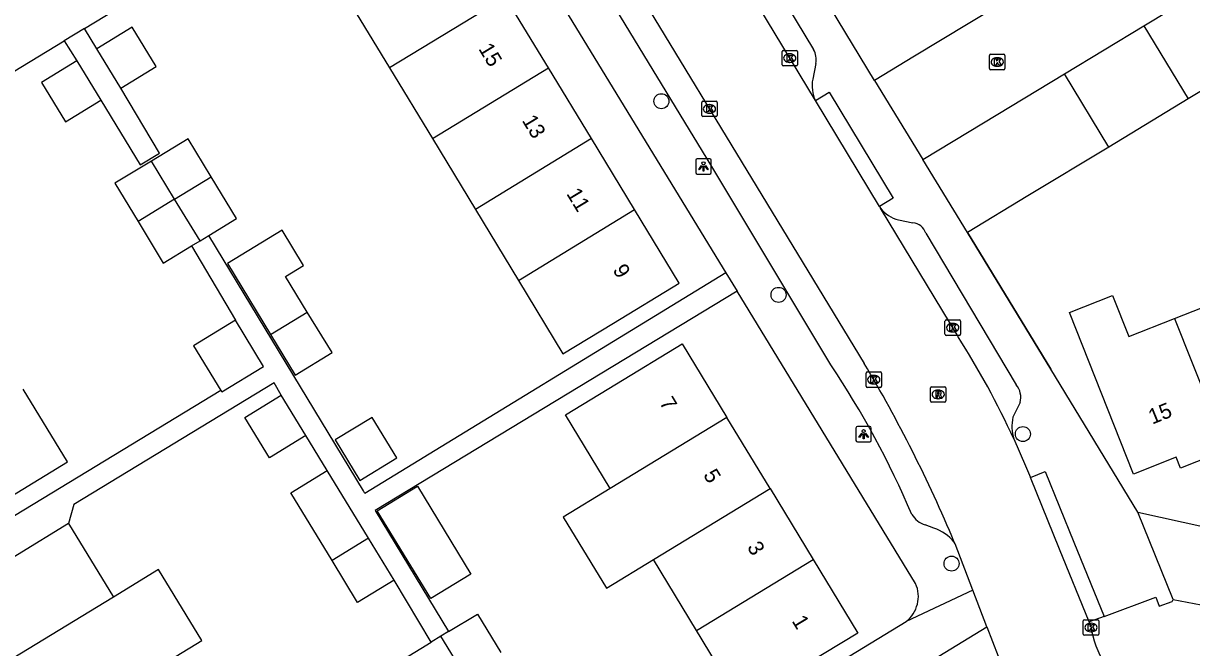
# Model space of a CAD drawing. Extents: x 157767 to 159171, y 387842 to 389425.
# Drawn here: x 158330.3 to 158406.4, y 388345 to 388385.6 of the extents above; entities that cross this region are included whole.
import ezdxf

# ---------------------------------------------------------------- set-up
doc = ezdxf.new("R2010")
doc.units = 0
for name, color, linetype in [('IMGEO_Boom', 7, 'Continuous'), ('IMGEO_Fietspad_open', 7, 'Continuous'), ('IMGEO_Kolk', 7, 'Continuous'), ('IMGEO_Lichtpunt', 7, 'Continuous'), ('IMGEO_Muur', 7, 'Continuous'), ('IMGEO_Pand', 7, 'Continuous'), ('IMGEO_Pand_nummerreeks', 7, 'Continuous'), ('IMGEO_Rijbaan_lokaal_open', 7, 'Continuous'), ('IMGEO_Rioolput', 7, 'Continuous'), ('IMGEO_Voetpad_open', 7, 'Continuous')]:
    doc.layers.add(name, color=color, linetype=linetype)

msp = doc.modelspace()

# ---------------------------------------------------------------- linework, layer by layer
at = {"layer": 'IMGEO_Boom'}
for centre in [(158371.854, 388380.514), (158379.476, 388367.91), (158395.373, 388358.851), (158390.732, 388350.421)]:
    msp.add_circle(centre, 0.489, dxfattribs=at)
at = {"layer": 'IMGEO_Fietspad_open'}
msp.add_lwpolyline([(158339.745, 388313.717), (158393.034, 388346.31)], dxfattribs=at)
at = {"layer": 'IMGEO_Kolk'}
for p, q in [((158379.708, 388382.889), (158379.708, 388383.741)), ((158379.783, 388383.815), (158380.635, 388383.815)), ((158380.196, 388383.595), (158380.221, 388383.595)), ((158380.709, 388383.741), (158380.709, 388382.889)), ((158393.209, 388382.637), (158393.209, 388383.489)), ((158393.284, 388383.563), (158394.136, 388383.563)), ((158393.697, 388383.343), (158393.722, 388383.343)), ((158394.21, 388383.489), (158394.21, 388382.637)), ((158380.635, 388382.815), (158379.783, 388382.815)), ((158380.219, 388383.035), (158380.194, 388383.035)), ((158394.136, 388382.563), (158393.284, 388382.563)), ((158393.72, 388382.783), (158393.695, 388382.783)), ((158374.482, 388379.586), (158374.482, 388380.438)), ((158374.557, 388380.512), (158375.409, 388380.512)), ((158374.97, 388380.292), (158374.995, 388380.292)), ((158375.483, 388380.438), (158375.483, 388379.586)), ((158375.409, 388379.512), (158374.557, 388379.512)), ((158374.993, 388379.732), (158374.968, 388379.732)), ((158390.307, 388365.349), (158390.307, 388366.201)), ((158390.382, 388366.275), (158391.234, 388366.275)), ((158390.795, 388366.055), (158390.82, 388366.055)), ((158391.308, 388366.201), (158391.308, 388365.349)), ((158391.234, 388365.275), (158390.382, 388365.275)), ((158390.818, 388365.495), (158390.793, 388365.495)), ((158385.17, 388361.965), (158385.17, 388362.817)), ((158385.245, 388362.891), (158386.097, 388362.891)), ((158385.658, 388362.671), (158385.683, 388362.671)), ((158386.171, 388362.817), (158386.171, 388361.965)), ((158386.097, 388361.891), (158385.245, 388361.891)), ((158385.681, 388362.111), (158385.656, 388362.111)), ((158399.305, 388345.837), (158399.305, 388346.689)), ((158399.38, 388346.763), (158400.232, 388346.763)), ((158400.306, 388346.689), (158400.306, 388345.837)), ((158399.816, 388345.983), (158399.791, 388345.983)), ((158399.793, 388346.543), (158399.818, 388346.543)), ((158400.232, 388345.763), (158399.38, 388345.763))]:
    msp.add_line(p, q, dxfattribs=at)
for points in [[(158379.708, 388382.889), (158379.708, 388383.741)], [(158379.783, 388383.815), (158380.635, 388383.815)], [(158380.029, 388383.515), (158380.152, 388383.515), (158380.152, 388383.364), (158380.282, 388383.515), (158380.446, 388383.515), (158380.3, 388383.364), (158380.453, 388383.115), (158380.301, 388383.115), (158380.216, 388383.279), (158380.152, 388383.212), (158380.152, 388383.115), (158380.029, 388383.115), (158380.029, 388383.515)], [(158380.709, 388383.741), (158380.709, 388382.889)], [(158393.209, 388382.637), (158393.209, 388383.489)], [(158393.284, 388383.563), (158394.136, 388383.563)], [(158393.53, 388383.263), (158393.653, 388383.263), (158393.653, 388383.112), (158393.783, 388383.263), (158393.947, 388383.263), (158393.801, 388383.112), (158393.954, 388382.863), (158393.802, 388382.863), (158393.717, 388383.027), (158393.653, 388382.96), (158393.653, 388382.863), (158393.53, 388382.863), (158393.53, 388383.263)], [(158394.21, 388383.489), (158394.21, 388382.637)], [(158380.635, 388382.815), (158379.783, 388382.815)], [(158394.136, 388382.563), (158393.284, 388382.563)], [(158374.482, 388379.586), (158374.482, 388380.438)], [(158374.557, 388380.512), (158375.409, 388380.512)], [(158374.803, 388380.212), (158374.926, 388380.212), (158374.926, 388380.061), (158375.056, 388380.212), (158375.22, 388380.212), (158375.074, 388380.061), (158375.227, 388379.812), (158375.075, 388379.812), (158374.99, 388379.976), (158374.926, 388379.909), (158374.926, 388379.812), (158374.803, 388379.812), (158374.803, 388380.212)], [(158375.483, 388380.438), (158375.483, 388379.586)], [(158375.409, 388379.512), (158374.557, 388379.512)], [(158390.307, 388365.349), (158390.307, 388366.201)], [(158390.382, 388366.275), (158391.234, 388366.275)], [(158390.628, 388365.975), (158390.751, 388365.975), (158390.751, 388365.824), (158390.881, 388365.975), (158391.045, 388365.975), (158390.899, 388365.824), (158391.052, 388365.575), (158390.9, 388365.575), (158390.815, 388365.739), (158390.751, 388365.672), (158390.751, 388365.575), (158390.628, 388365.575), (158390.628, 388365.975)], [(158391.308, 388366.201), (158391.308, 388365.349)], [(158391.234, 388365.275), (158390.382, 388365.275)], [(158385.17, 388361.965), (158385.17, 388362.817)], [(158385.245, 388362.891), (158386.097, 388362.891)], [(158385.491, 388362.591), (158385.614, 388362.591), (158385.614, 388362.44), (158385.744, 388362.591), (158385.908, 388362.591), (158385.762, 388362.44), (158385.915, 388362.191), (158385.763, 388362.191), (158385.678, 388362.355), (158385.614, 388362.288), (158385.614, 388362.191), (158385.491, 388362.191), (158385.491, 388362.591)], [(158386.171, 388362.817), (158386.171, 388361.965)], [(158386.097, 388361.891), (158385.245, 388361.891)], [(158399.305, 388345.837), (158399.305, 388346.689)], [(158399.38, 388346.763), (158400.232, 388346.763)], [(158400.306, 388346.689), (158400.306, 388345.837)], [(158399.626, 388346.463), (158399.749, 388346.463), (158399.749, 388346.312), (158399.879, 388346.463), (158400.043, 388346.463), (158399.897, 388346.312), (158400.05, 388346.063), (158399.898, 388346.063), (158399.813, 388346.227), (158399.749, 388346.16), (158399.749, 388346.063), (158399.626, 388346.063), (158399.626, 388346.463)], [(158400.232, 388345.763), (158399.38, 388345.763)]]:
    msp.add_lwpolyline(points, dxfattribs=at)
for centre, start, end in [((158379.785, 388383.739), 91.55205, 178.44795), ((158379.785, 388383.739), 91.55205, 178.44795), ((158380.633, 388383.739), 1.55205, 88.44795), ((158380.633, 388383.739), 1.55205, 88.44795), ((158393.286, 388383.487), 91.55205, 178.44795), ((158393.286, 388383.487), 91.55205, 178.44795), ((158394.134, 388383.487), 1.55205, 88.44795), ((158394.134, 388383.487), 1.55205, 88.44795), ((158379.785, 388382.891), 181.55205, 268.44795), ((158379.785, 388382.891), 181.55205, 268.44795), ((158380.633, 388382.891), 271.55205, 358.44795), ((158380.633, 388382.891), 271.55205, 358.44795), ((158393.286, 388382.639), 181.55205, 268.44795), ((158393.286, 388382.639), 181.55205, 268.44795), ((158394.134, 388382.639), 271.55205, 358.44795), ((158394.134, 388382.639), 271.55205, 358.44795), ((158374.559, 388380.436), 91.55205, 178.44795), ((158374.559, 388380.436), 91.55205, 178.44795), ((158375.407, 388380.436), 1.55205, 88.44795), ((158375.407, 388380.436), 1.55205, 88.44795), ((158374.559, 388379.588), 181.55205, 268.44795), ((158374.559, 388379.588), 181.55205, 268.44795), ((158375.407, 388379.588), 271.55205, 358.44795), ((158375.407, 388379.588), 271.55205, 358.44795), ((158390.384, 388366.199), 91.55205, 178.44795), ((158390.384, 388366.199), 91.55205, 178.44795), ((158391.232, 388366.199), 1.55205, 88.44795), ((158391.232, 388366.199), 1.55205, 88.44795), ((158390.384, 388365.351), 181.55205, 268.44795), ((158390.384, 388365.351), 181.55205, 268.44795), ((158391.232, 388365.351), 271.55205, 358.44795), ((158391.232, 388365.351), 271.55205, 358.44795), ((158385.247, 388362.815), 91.55205, 178.44795), ((158385.247, 388362.815), 91.55205, 178.44795), ((158386.095, 388362.815), 1.55205, 88.44795), ((158386.095, 388362.815), 1.55205, 88.44795), ((158385.247, 388361.967), 181.55205, 268.44795), ((158385.247, 388361.967), 181.55205, 268.44795), ((158386.095, 388361.967), 271.55205, 358.44795), ((158386.095, 388361.967), 271.55205, 358.44795), ((158399.382, 388346.687), 91.55205, 178.44795), ((158399.382, 388346.687), 91.55205, 178.44795), ((158400.23, 388346.687), 1.55205, 88.44795), ((158400.23, 388346.687), 1.55205, 88.44795), ((158399.382, 388345.839), 181.55205, 268.44795), ((158399.382, 388345.839), 181.55205, 268.44795), ((158400.23, 388345.839), 271.55205, 358.44795), ((158400.23, 388345.839), 271.55205, 358.44795)]:
    msp.add_arc(centre, 0.0765, start, end, dxfattribs=at)
for centre, major_axis, ratio, start_param, end_param in [((158380.195, 388383.315), (-0.387, 0.002), 0.722429, 4.712389, 7.853982), ((158380.22, 388383.315), (-0.39, 0.002), 0.717154, 1.570796, 4.712389), ((158393.696, 388383.063), (-0.387, 0.002), 0.722429, 4.712389, 7.853982), ((158393.721, 388383.063), (-0.39, 0.002), 0.717154, 1.570796, 4.712389), ((158374.969, 388380.012), (-0.387, 0.002), 0.722429, 4.712389, 7.853982), ((158374.994, 388380.012), (-0.39, 0.002), 0.717154, 1.570796, 4.712389), ((158390.794, 388365.775), (-0.387, 0.002), 0.722429, 4.712389, 7.853982), ((158390.819, 388365.775), (-0.39, 0.002), 0.717154, 1.570796, 4.712389), ((158385.657, 388362.391), (-0.387, 0.002), 0.722429, 4.712389, 7.853982), ((158385.682, 388362.391), (-0.39, 0.002), 0.717154, 1.570796, 4.712389), ((158399.792, 388346.263), (-0.387, 0.002), 0.722429, 4.712389, 7.853982), ((158399.817, 388346.263), (-0.39, 0.002), 0.717154, 1.570796, 4.712389)]:
    msp.add_ellipse(centre, major_axis=major_axis, ratio=ratio, start_param=start_param, end_param=end_param, dxfattribs=at)
at = {"layer": 'IMGEO_Lichtpunt'}
for p, q in [((158374.096, 388376.675), (158374.096, 388375.868)), ((158374.096, 388376.675), (158374.096, 388375.868)), ((158374.998, 388376.77), (158374.19, 388376.77)), ((158374.998, 388376.77), (158374.19, 388376.77)), ((158375.092, 388375.868), (158375.092, 388376.675)), ((158375.092, 388375.868), (158375.092, 388376.675)), ((158374.19, 388375.774), (158374.998, 388375.774)), ((158374.19, 388375.774), (158374.998, 388375.774)), ((158384.515, 388359.245), (158384.515, 388358.438)), ((158384.515, 388359.245), (158384.515, 388358.438)), ((158385.417, 388359.34), (158384.609, 388359.34)), ((158385.417, 388359.34), (158384.609, 388359.34)), ((158385.511, 388358.438), (158385.511, 388359.245)), ((158385.511, 388358.438), (158385.511, 388359.245)), ((158384.609, 388358.344), (158385.417, 388358.344)), ((158384.609, 388358.344), (158385.417, 388358.344))]:
    msp.add_line(p, q, dxfattribs=at)
for points in [[(158374.47, 388376.339), (158374.509, 388376.311), (158374.321, 388376.049), (158374.283, 388376.076), (158374.47, 388376.339)], [(158374.572, 388376.291), (158374.619, 388376.291), (158374.619, 388375.969), (158374.572, 388375.969), (158374.572, 388376.291)], [(158374.682, 388376.311), (158374.72, 388376.338), (158374.907, 388376.076), (158374.868, 388376.048), (158374.682, 388376.311)], [(158384.889, 388358.909), (158384.928, 388358.881), (158384.74, 388358.619), (158384.702, 388358.646), (158384.889, 388358.909)], [(158384.991, 388358.861), (158385.038, 388358.861), (158385.038, 388358.539), (158384.991, 388358.539), (158384.991, 388358.861)], [(158385.101, 388358.881), (158385.139, 388358.908), (158385.326, 388358.646), (158385.287, 388358.618), (158385.101, 388358.881)]]:
    msp.add_lwpolyline(points, dxfattribs=at)
for centre in [(158374.595, 388376.473), (158385.014, 388359.043)]:
    msp.add_circle(centre, 0.0994, dxfattribs=at)
for centre, start, end in [((158374.19, 388376.675), 90, 180), ((158374.19, 388376.675), 90, 180), ((158374.998, 388376.675), 0, 90), ((158374.998, 388376.675), 0, 90), ((158374.19, 388375.868), 180, 270), ((158374.19, 388375.868), 180, 270), ((158374.998, 388375.868), 270, 0), ((158374.998, 388375.868), 270, 360), ((158384.609, 388359.245), 90, 180), ((158384.609, 388359.245), 90, 180), ((158385.417, 388359.245), 0, 90), ((158385.417, 388359.245), 0, 90), ((158384.609, 388358.438), 180, 270), ((158384.609, 388358.438), 180, 270), ((158385.417, 388358.438), 270, 0), ((158385.417, 388358.438), 270, 360)]:
    msp.add_arc(centre, 0.0946, start, end, dxfattribs=at)
at = {"layer": 'IMGEO_Muur'}
msp.add_lwpolyline([(158391.767, 388371.964), (158397.192, 388363.065)], dxfattribs=at)
at = {"layer": 'IMGEO_Pand'}
for points in [[(158403.245, 388385.423), (158408.419, 388388.555)], [(158351.454, 388387.144), (158354.165, 388382.676)], [(158361.72, 388387.291), (158354.165, 388382.676)], [(158364.515, 388382.685), (158361.72, 388387.291)], [(158385.73, 388381.865), (158382.856, 388386.58)], [(158393.614, 388386.636), (158388.321, 388383.433), (158385.73, 388381.865)], [(158398.079, 388382.297), (158403.245, 388385.423)], [(158403.245, 388385.423), (158406.131, 388380.657)], [(158336.678, 388381.369), (158338.981, 388382.775), (158337.418, 388385.333), (158335.115, 388383.927)], [(158336.678, 388381.369), (158335.115, 388383.927)], [(158333.827, 388383.141), (158331.524, 388381.735), (158333.087, 388379.177), (158335.39, 388380.583)], [(158333.827, 388383.141), (158335.39, 388380.583)], [(158411.305, 388383.788), (158406.131, 388380.657)], [(158354.165, 388382.676), (158356.955, 388378.077)], [(158356.955, 388378.077), (158364.515, 388382.685)], [(158367.311, 388378.077), (158364.515, 388382.685)], [(158388.866, 388376.722), (158392.814, 388379.111), (158398.079, 388382.297)], [(158400.964, 388377.53), (158398.079, 388382.297)], [(158406.131, 388380.657), (158400.964, 388377.53)], [(158342.566, 388375.592), (158341.065, 388378.067), (158338.675, 388376.617)], [(158356.955, 388378.077), (158359.752, 388373.466)], [(158367.311, 388378.077), (158359.752, 388373.466)], [(158370.106, 388373.47), (158367.311, 388378.077)], [(158400.964, 388377.53), (158395.699, 388374.344), (158391.767, 388371.964)], [(158338.675, 388376.617), (158336.296, 388375.174), (158337.806, 388372.684)], [(158340.185, 388374.137), (158338.675, 388376.617)], [(158391.767, 388371.964), (158388.866, 388376.722)], [(158340.185, 388374.137), (158342.566, 388375.592)], [(158342.403, 388371.77), (158344.217, 388372.871), (158342.566, 388375.592)], [(158340.185, 388374.137), (158337.806, 388372.684)], [(158341.836, 388371.426), (158340.185, 388374.137)], [(158359.752, 388373.466), (158362.553, 388368.85)], [(158362.553, 388368.85), (158370.106, 388373.47)], [(158362.553, 388368.85), (158365.451, 388364.073), (158368.747, 388366.072), (158373.021, 388368.665), (158370.106, 388373.47)], [(158337.806, 388372.684), (158339.448, 388369.978), (158341.287, 388371.093)], [(158341.836, 388371.426), (158342.403, 388371.77)], [(158348.814, 388366.793), (158347.403, 388369.108), (158348.569, 388369.819), (158347.171, 388372.113), (158343.615, 388369.945), (158346.425, 388365.335)], [(158341.287, 388371.093), (158341.836, 388371.426)], [(158405.233, 388366.372), (158408.164, 388367.531), (158407.073, 388370.289), (158409.776, 388371.358)], [(158408.638, 388357.833), (158405.62, 388356.64), (158405.343, 388357.341), (158402.574, 388356.246), (158398.415, 388366.762), (158401.205, 388367.866), (158402.261, 388365.196), (158405.233, 388366.372)], [(158346.425, 388365.335), (158348.814, 388366.793)], [(158346.425, 388365.335), (158348.036, 388362.693), (158350.426, 388364.15), (158348.814, 388366.793)], [(158405.233, 388366.372), (158408.638, 388357.833)], [(158344.14, 388366.266), (158341.413, 388364.604), (158343.197, 388361.676)], [(158343.197, 388361.676), (158343.25, 388361.59), (158345.977, 388363.252), (158344.14, 388366.266)], [(158368.529, 388355.3), (158365.616, 388360.102), (158368.942, 388362.12), (158373.216, 388364.713), (158376.12, 388359.927)], [(158322.766, 388357.145), (158325.645, 388352.421), (158329.915, 388355.024), (158333.214, 388357.035), (158330.32, 388361.784)], [(158348.725, 388358.748), (158346.357, 388357.304), (158344.757, 388359.929), (158347.125, 388361.372)], [(158348.725, 388358.748), (158347.125, 388361.372)], [(158350.638, 388358.468), (158352.243, 388355.835), (158354.64, 388357.297), (158353.035, 388359.929), (158350.638, 388358.468)], [(158376.12, 388359.927), (158368.529, 388355.3)], [(158378.921, 388355.31), (158376.12, 388359.927)], [(158350.427, 388350.615), (158347.734, 388355.032), (158350.108, 388356.479)], [(158352.797, 388352.067), (158350.108, 388356.479)], [(158356.853, 388348.148), (158353.372, 388353.859), (158355.984, 388355.452), (158359.466, 388349.741), (158356.853, 388348.148)], [(158368.529, 388355.3), (158365.468, 388353.434), (158368.281, 388348.82), (158371.332, 388350.681)], [(158371.332, 388350.681), (158378.921, 388355.31)], [(158378.921, 388355.31), (158381.722, 388350.693)], [(158333.284, 388353.028), (158329.952, 388350.997), (158325.682, 388348.394)], [(158333.284, 388353.028), (158336.198, 388348.248)], [(158352.797, 388352.067), (158350.427, 388350.615)], [(158354.464, 388349.334), (158352.797, 388352.067)], [(158354.464, 388349.334), (158352.09, 388347.887), (158350.427, 388350.615)], [(158374.134, 388346.062), (158371.332, 388350.681)], [(158381.722, 388350.693), (158384.627, 388345.905), (158377.027, 388341.294), (158374.433, 388345.569), (158374.134, 388346.062)], [(158374.134, 388346.062), (158381.722, 388350.693)], [(158339.015, 388343.626), (158341.944, 388345.42), (158339.126, 388350.035), (158336.198, 388348.248)], [(158336.198, 388348.248), (158328.599, 388343.609)], [(158358.01, 388345.997), (158359.886, 388347.141), (158361.415, 388344.632)], [(158358.01, 388345.997), (158357.508, 388345.691)], [(158356.67, 388341.738), (158355.14, 388344.248), (158356.871, 388345.303)], [(158357.508, 388345.691), (158356.871, 388345.303)], [(158359.036, 388343.181), (158357.508, 388345.691)]]:
    msp.add_lwpolyline(points, dxfattribs=at)
at = {"layer": 'IMGEO_Rijbaan_lokaal_open'}
for points in [[(158381.875, 388380.554), (158368.56, 388402.588)], [(158363.416, 388399.041), (158385.053, 388363.449)], [(158385.73, 388381.865), (158388.866, 388376.722)], [(158386.042, 388373.658), (158381.875, 388380.554)], [(158402.856, 388353.776), (158408.763, 388352.474), (158459.441, 388373.066), (158460.28, 388371.924), (158478.274, 388379.09)], [(158386.042, 388373.658), (158386.104, 388373.555)], [(158391.159, 388365.19), (158386.104, 388373.555)], [(158394.783, 388358.534), (158395.55, 388356.786), (158395.86, 388356.026)], [(158399.69, 388346.626), (158397.758, 388351.368), (158395.86, 388356.026)], [(158405.142, 388348.092), (158402.856, 388353.776)], [(158392.115, 388348.703), (158390.959, 388351.71), (158390.911, 388351.826)], [(158393.034, 388346.31), (158392.115, 388348.703)], [(158405.142, 388348.092), (158411.069, 388346.954), (158412.866, 388347.682)], [(158399.785, 388346.392), (158399.69, 388346.626)], [(158393.034, 388346.31), (158394.137, 388343.439)]]:
    msp.add_lwpolyline(points, dxfattribs=at)
for centre, radius, start, end in [((158344.438, 388335.437), 55.39, 24.64425, 32.48979), ((158304.928, 388315.778), 93.233, 22.74551, 30.75076), ((158406.084, 388347.293), 6.363, 188.14298, 285.66922)]:
    msp.add_arc(centre, radius, start, end, dxfattribs=at)
at = {"layer": 'IMGEO_Rioolput'}
for p, q in [((158389.364, 388361.007), (158389.364, 388361.859)), ((158389.439, 388361.933), (158390.291, 388361.933)), ((158390.365, 388361.859), (158390.365, 388361.007)), ((158389.875, 388361.153), (158389.85, 388361.153)), ((158389.852, 388361.713), (158389.877, 388361.713)), ((158390.291, 388360.933), (158389.439, 388360.933))]:
    msp.add_line(p, q, dxfattribs=at)
for points in [[(158389.364, 388361.007), (158389.364, 388361.859)], [(158389.439, 388361.933), (158390.291, 388361.933)], [(158390.365, 388361.859), (158390.365, 388361.007)], [(158389.953, 388361.631), (158389.701, 388361.633), (158389.701, 388361.233)], [(158389.701, 388361.233), (158389.825, 388361.233), (158389.825, 388361.395), (158389.836, 388361.395)], [(158389.879, 388361.552), (158389.825, 388361.552), (158389.825, 388361.471)], [(158389.825, 388361.471), (158389.877, 388361.471)], [(158389.883, 388361.366), (158389.954, 388361.233), (158390.094, 388361.233), (158390.029, 388361.359)], [(158390.291, 388360.933), (158389.439, 388360.933)]]:
    msp.add_lwpolyline(points, dxfattribs=at)
for centre, radius, start, end in [((158389.441, 388361.857), 0.0765, 91.55205, 178.44795), ((158389.441, 388361.857), 0.0765, 91.55205, 178.44795), ((158390.289, 388361.857), 0.0765, 1.55205, 88.44795), ((158390.289, 388361.857), 0.0765, 1.55205, 88.44795), ((158389.835, 388361.342), 0.0533, 26.02933, 88.69889), ((158389.861, 388361.66), 0.19, 274.7715, 282.96867), ((158389.885, 388361.456), 0.0964, 77.00612, 93.18647), ((158389.899, 388361.513), 0.0378, 276.66336, 79.67722), ((158389.952, 388361.521), 0.109, 350.36119, 89.41601), ((158389.95, 388361.521), 0.112, 277.58423, 350.98172), ((158389.934, 388361.306), 0.108, 29.51342, 73.79051), ((158389.441, 388361.009), 0.0765, 181.55205, 268.44795), ((158389.441, 388361.009), 0.0765, 181.55205, 268.44795), ((158390.289, 388361.009), 0.0765, 271.55205, 358.44795), ((158390.289, 388361.009), 0.0765, 271.55205, 358.44795)]:
    msp.add_arc(centre, radius, start, end, dxfattribs=at)
for centre, major_axis, ratio, start_param, end_param in [((158389.851, 388361.433), (-0.387, 0.002), 0.722429, 4.712389, 7.853982), ((158389.876, 388361.433), (-0.39, 0.002), 0.717154, 1.570796, 4.712389)]:
    msp.add_ellipse(centre, major_axis=major_axis, ratio=ratio, start_param=start_param, end_param=end_param, dxfattribs=at)
at = {"layer": 'IMGEO_Voetpad_open'}
for points in [[(158371.535, 388400.806), (158381.756, 388383.885)], [(158334.316, 388385.242), (158356.32, 388398.614)], [(158358.467, 388398.147), (158376.057, 388369.333)], [(158382.877, 388363.357), (158375.144, 388376.254), (158363.31, 388395.691)], [(158334.316, 388385.242), (158332.993, 388384.438)], [(158335.115, 388383.927), (158334.316, 388385.242)], [(158306.538, 388368.361), (158332.993, 388384.438)], [(158332.993, 388384.438), (158333.827, 388383.141)], [(158381.899, 388382.97), (158381.699, 388381.956)], [(158335.39, 388380.583), (158337.942, 388376.369), (158339.204, 388377.133), (158336.678, 388381.369)], [(158381.875, 388380.554), (158382.765, 388381.092), (158386.932, 388374.196), (158386.042, 388373.658)], [(158387.272, 388372.787), (158388.209, 388372.588)], [(158376.057, 388369.333), (158352.564, 388354.991), (158352.464, 388355.155), (158342.403, 388371.77)], [(158389.054, 388371.919), (158394.937, 388362.062)], [(158402.856, 388353.776), (158397.192, 388363.065), (158391.767, 388371.964)], [(158341.287, 388371.093), (158344.14, 388366.266)], [(158376.057, 388369.333), (158376.782, 388368.146)], [(158376.782, 388368.146), (158353.233, 388353.886), (158358.01, 388345.997)], [(158388.392, 388349.128), (158376.782, 388368.146)], [(158347.125, 388361.372), (158346.67, 388362.186), (158333.622, 388354.274), (158333.284, 388353.028)], [(158343.197, 388361.676), (158319.356, 388347.221)], [(158395.193, 388360.904), (158394.726, 388359.943)], [(158350.108, 388356.479), (158348.725, 388358.748)], [(158395.86, 388356.026), (158396.823, 388356.419), (158398.7, 388351.813), (158400.666, 388346.988)], [(158389.582, 388352.724), (158389.012, 388352.942)], [(158356.871, 388345.303), (158354.464, 388349.334)], [(158392.115, 388348.703), (158387.771, 388346.651)], [(158400.666, 388346.988), (158404.027, 388348.235), (158404.235, 388347.661), (158405.09, 388347.966), (158405.142, 388348.092)], [(158368.226, 388334.726), (158377.558, 388340.419), (158387.771, 388346.651)], [(158400.666, 388346.988), (158399.69, 388346.626)]]:
    msp.add_lwpolyline(points, dxfattribs=at)
for centre, radius, start, end in [((158380.647, 388383.243), 1.282, 347.70623, 30.05891), ((158383.945, 388381.526), 2.287, 169.15828, 205.1521), ((158387.825, 388374.9), 2.185, 218.01453, 255.33289), ((158388.183, 388371.687), 0.902, 14.92974, 88.33182), ((158332.915, 388329.987), 60.081, 23.16304, 33.73912), ((158393.965, 388361.24), 1.273, 344.70442, 40.22743), ((158397.362, 388359.344), 2.703, 167.19839, 197.4348), ((158389.513, 388354.461), 1.599, 211.70824, 251.72441), ((158388.691, 388349.973), 2.892, 39.85123, 72.0553), ((158386.502, 388348.286), 2.07, 307.83251, 24.01882)]:
    msp.add_arc(centre, radius, start, end, dxfattribs=at)

# ---------------------------------------------------------------- texts
at = {"layer": 'IMGEO_Pand_nummerreeks'}
for s, rotation, p in [('15', 301.24605, (158359.925, 388383.927)), ('13', 301.24605, (158362.756, 388379.26)), ('11', 301.24605, (158365.647, 388374.495)), ('9', 301.24605, (158368.658, 388369.532)), ('7', 301.2456, (158371.695, 388360.896)), ('15', 22.1283, (158403.79, 388359.462)), ('5', 301.24318, (158374.548, 388356.194)), ('3', 301.2456, (158377.401, 388351.492)), ('1', 301.2456, (158380.312, 388346.693))]:
    msp.add_text(s, height=1, rotation=rotation, dxfattribs=at).set_placement(p)

doc.saveas('drawing.dxf')
